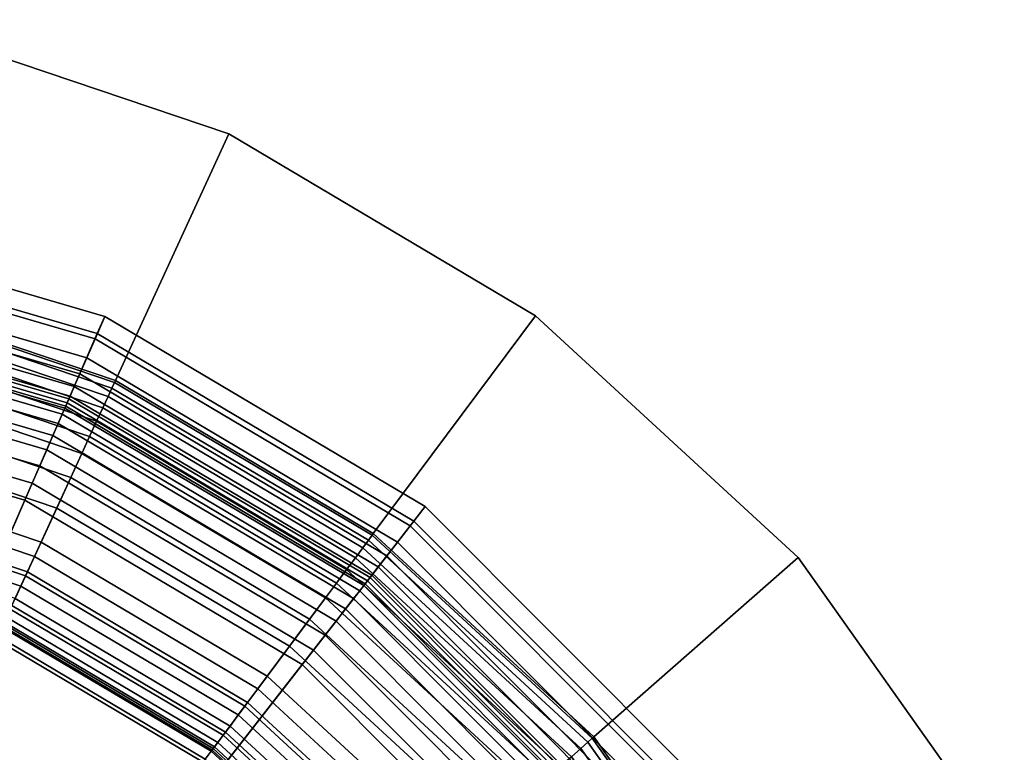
# Model space of a CAD drawing. Extents: x -43.1 to 43.1, y -41.3 to 41.3.
# Tile 289 of 656: x 18.289 to 19.097, y -27.56 to -26.958. Entities that reach past the tile are written whole.
import ezdxf

# ---------------------------------------------------------------- set-up
doc = ezdxf.new("R2010")
doc.units = 0
for name, color, linetype in [('LAMP', 7, 'CONTINUOUS'), ('LAMP_SUPPORT', 18, 'CONTINUOUS'), ('METAL_BASE', 254, 'CONTINUOUS')]:
    doc.layers.add(name, color=color, linetype=linetype)

msp = doc.modelspace()

# ---------------------------------------------------------------- linework, layer by layer
at = {"layer": 'LAMP'}
for points in [[(18.0622, -27.1358, 43.3843), (18.351, -27.2202, 43.3843), (18.359, -27.2018, 43.6401), (18.0654, -27.116, 43.6401)], [(18.0654, -27.116, 43.6401), (18.359, -27.2018, 43.6401), (18.3529, -27.2158, 43.7579), (18.063, -27.1311, 43.7579)], [(18.063, -27.1311, 43.7579), (18.3529, -27.2158, 43.7579), (18.3295, -27.2695, 43.8806), (18.0537, -27.189, 43.8806)], [(18.0595, -27.1527, 43.0998), (18.3442, -27.2359, 43.0998), (18.351, -27.2202, 43.3843), (18.0622, -27.1358, 43.3843)], [(18.0573, -27.1668, 42.7996), (18.3385, -27.249, 42.7996), (18.3442, -27.2359, 43.0998), (18.0595, -27.1527, 43.0998)], [(18.0555, -27.1781, 42.4966), (18.3339, -27.2594, 42.4966), (18.3385, -27.249, 42.7996), (18.0573, -27.1668, 42.7996)], [(18.0541, -27.1866, 42.2036), (18.3305, -27.2673, 42.2036), (18.3339, -27.2594, 42.4966), (18.0555, -27.1781, 42.4966)], [(18.0537, -27.189, 43.8806), (18.3295, -27.2695, 43.8806), (18.2934, -27.3527, 43.9998), (18.0394, -27.2785, 43.9998)], [(18.0532, -27.1923, 41.9337), (18.3282, -27.2726, 41.9337), (18.3305, -27.2673, 42.2036), (18.0541, -27.1866, 42.2036)], [(18.0524, -27.1973, 41.6845), (18.3262, -27.2772, 41.6845), (18.327, -27.2755, 41.6997), (18.0527, -27.1953, 41.6997)], [(18.0527, -27.1953, 41.6997), (18.327, -27.2755, 41.6997), (18.3282, -27.2726, 41.9337), (18.0532, -27.1923, 41.9337)], [(18.0503, -27.2106, 41.6586), (18.3208, -27.2896, 41.6586), (18.3241, -27.2821, 41.6707), (18.0516, -27.2025, 41.6707)], [(18.0516, -27.2025, 41.6707), (18.3241, -27.2821, 41.6707), (18.3262, -27.2772, 41.6845), (18.0524, -27.1973, 41.6845)], [(18.351, -27.2202, 43.3843), (18.6097, -27.3737, 43.3843), (18.622, -27.3579, 43.6401), (18.359, -27.2018, 43.6401)], [(18.359, -27.2018, 43.6401), (18.622, -27.3579, 43.6401), (18.6127, -27.3699, 43.7579), (18.3529, -27.2158, 43.7579)], [(18.0486, -27.2212, 41.6486), (18.3165, -27.2995, 41.6486), (18.3208, -27.2896, 41.6586), (18.0503, -27.2106, 41.6586)], [(18.0466, -27.2338, 41.6411), (18.3114, -27.3112, 41.6411), (18.3165, -27.2995, 41.6486), (18.0486, -27.2212, 41.6486)], [(18.3529, -27.2158, 43.7579), (18.6127, -27.3699, 43.7579), (18.5767, -27.4162, 43.8806), (18.3295, -27.2695, 43.8806)], [(18.3442, -27.2359, 43.0998), (18.5992, -27.3872, 43.0998), (18.6097, -27.3737, 43.3843), (18.351, -27.2202, 43.3843)], [(18.0443, -27.2481, 41.6365), (18.3057, -27.3244, 41.6365), (18.3114, -27.3112, 41.6411), (18.0466, -27.2338, 41.6411)], [(18.3385, -27.249, 42.7996), (18.5904, -27.3984, 42.7996), (18.5992, -27.3872, 43.0998), (18.3442, -27.2359, 43.0998)], [(18.0418, -27.2635, 41.6352), (18.2995, -27.3388, 41.6352), (18.3057, -27.3244, 41.6365), (18.0443, -27.2481, 41.6365)], [(18.3339, -27.2594, 42.4966), (18.5834, -27.4075, 42.4966), (18.5904, -27.3984, 42.7996), (18.3385, -27.249, 42.7996)], [(18.3305, -27.2673, 42.2036), (18.5782, -27.4143, 42.2036), (18.5834, -27.4075, 42.4966), (18.3339, -27.2594, 42.4966)], [(18.0031, -27.5053, 41.6428), (18.2019, -27.5634, 41.6428), (18.2995, -27.3388, 41.6352), (18.0418, -27.2635, 41.6352)], [(18.3295, -27.2695, 43.8806), (18.5767, -27.4162, 43.8806), (18.521, -27.4877, 43.9998), (18.2934, -27.3527, 43.9998)], [(18.3282, -27.2726, 41.9337), (18.5746, -27.4188, 41.9337), (18.5782, -27.4143, 42.2036), (18.3305, -27.2673, 42.2036)], [(18.3241, -27.2821, 41.6707), (18.5682, -27.427, 41.6707), (18.5715, -27.4228, 41.6845), (18.3262, -27.2772, 41.6845)], [(18.3262, -27.2772, 41.6845), (18.5715, -27.4228, 41.6845), (18.5727, -27.4213, 41.6997), (18.327, -27.2755, 41.6997)], [(18.327, -27.2755, 41.6997), (18.5727, -27.4213, 41.6997), (18.5746, -27.4188, 41.9337), (18.3282, -27.2726, 41.9337)], [(18.0394, -27.2785, 43.9998), (18.2934, -27.3527, 43.9998), (18.2491, -27.4547, 44.107), (18.0218, -27.3884, 44.107)], [(18.3208, -27.2896, 41.6586), (18.5632, -27.4335, 41.6586), (18.5682, -27.427, 41.6707), (18.3241, -27.2821, 41.6707)], [(18.3165, -27.2995, 41.6486), (18.5566, -27.4419, 41.6486), (18.5632, -27.4335, 41.6586), (18.3208, -27.2896, 41.6586)], [(18.3114, -27.3112, 41.6411), (18.5488, -27.452, 41.6411), (18.5566, -27.4419, 41.6486), (18.3165, -27.2995, 41.6486)], [(18.3057, -27.3244, 41.6365), (18.5399, -27.4634, 41.6365), (18.5488, -27.452, 41.6411), (18.3114, -27.3112, 41.6411)], [(18.2995, -27.3388, 41.6352), (18.5303, -27.4757, 41.6352), (18.5399, -27.4634, 41.6365), (18.3057, -27.3244, 41.6365)], [(18.2019, -27.5634, 41.6428), (18.3799, -27.669, 41.6428), (18.5303, -27.4757, 41.6352), (18.2995, -27.3388, 41.6352)], [(18.2934, -27.3527, 43.9998), (18.521, -27.4877, 43.9998), (18.4527, -27.5755, 44.107), (18.2491, -27.4547, 44.107)], [(18.6097, -27.3737, 43.3843), (18.8221, -27.5867, 43.3843), (18.838, -27.5745, 43.6401), (18.622, -27.3579, 43.6401)], [(18.622, -27.3579, 43.6401), (18.838, -27.5745, 43.6401), (18.8259, -27.5838, 43.7579), (18.6127, -27.3699, 43.7579)], [(18.6127, -27.3699, 43.7579), (18.8259, -27.5838, 43.7579), (18.7796, -27.6196, 43.8806), (18.5767, -27.4162, 43.8806)], [(18.5992, -27.3872, 43.0998), (18.8086, -27.5972, 43.0998), (18.8221, -27.5867, 43.3843), (18.6097, -27.3737, 43.3843)], [(18.5904, -27.3984, 42.7996), (18.7973, -27.6059, 42.7996), (18.8086, -27.5972, 43.0998), (18.5992, -27.3872, 43.0998)], [(18.5834, -27.4075, 42.4966), (18.7883, -27.6129, 42.4966), (18.7973, -27.6059, 42.7996), (18.5904, -27.3984, 42.7996)], [(18.5746, -27.4188, 41.9337), (18.7769, -27.6217, 41.9337), (18.7815, -27.6182, 42.2036), (18.5782, -27.4143, 42.2036)], [(18.5782, -27.4143, 42.2036), (18.7815, -27.6182, 42.2036), (18.7883, -27.6129, 42.4966), (18.5834, -27.4075, 42.4966)], [(18.5767, -27.4162, 43.8806), (18.7796, -27.6196, 43.8806), (18.7079, -27.6751, 43.9998), (18.521, -27.4877, 43.9998)], [(18.5682, -27.427, 41.6707), (18.7687, -27.628, 41.6707), (18.7729, -27.6248, 41.6845), (18.5715, -27.4228, 41.6845)], [(18.5715, -27.4228, 41.6845), (18.7729, -27.6248, 41.6845), (18.7744, -27.6236, 41.6997), (18.5727, -27.4213, 41.6997)], [(18.5727, -27.4213, 41.6997), (18.7744, -27.6236, 41.6997), (18.7769, -27.6217, 41.9337), (18.5746, -27.4188, 41.9337)], [(18.5632, -27.4335, 41.6586), (18.7622, -27.6331, 41.6586), (18.7687, -27.628, 41.6707), (18.5682, -27.427, 41.6707)], [(18.5566, -27.4419, 41.6486), (18.7537, -27.6396, 41.6486), (18.7622, -27.6331, 41.6586), (18.5632, -27.4335, 41.6586)], [(18.5488, -27.452, 41.6411), (18.7436, -27.6474, 41.6411), (18.7537, -27.6396, 41.6486), (18.5566, -27.4419, 41.6486)], [(18.2491, -27.4547, 44.107), (18.4527, -27.5755, 44.107), (18.3786, -27.6707, 44.1939), (18.201, -27.5653, 44.1939)], [(18.5399, -27.4634, 41.6365), (18.7322, -27.6563, 41.6365), (18.7436, -27.6474, 41.6411), (18.5488, -27.452, 41.6411)], [(18.5303, -27.4757, 41.6352), (18.7198, -27.6658, 41.6352), (18.7322, -27.6563, 41.6365), (18.5399, -27.4634, 41.6365)], [(18.3799, -27.669, 41.6428), (18.5261, -27.8156, 41.6428), (18.7198, -27.6658, 41.6352), (18.5303, -27.4757, 41.6352)], [(18.521, -27.4877, 43.9998), (18.7079, -27.6751, 43.9998), (18.6198, -27.7432, 44.107), (18.4527, -27.5755, 44.107)]]:
    msp.add_3dface(points, dxfattribs=at)
at = {"layer": 'LAMP_SUPPORT'}
for points in [[(18.367, -27.2561, 37.9861), (18.1341, -27.1773, 37.9861), (18.133, -27.1821, 37.9723), (18.3649, -27.2606, 37.9723)], [(18.3649, -27.2606, 41.4939), (18.133, -27.1821, 41.4939), (18.1341, -27.1773, 41.48), (18.367, -27.2561, 41.48)], [(18.3677, -27.2545, 38.0011), (18.1345, -27.1756, 38.0011), (18.1341, -27.1773, 37.9861), (18.367, -27.2561, 37.9861)], [(18.367, -27.2561, 41.48), (18.1341, -27.1773, 41.48), (18.1345, -27.1756, 41.465), (18.3677, -27.2545, 41.465)], [(18.3677, -27.2545, 41.465), (18.1345, -27.1756, 41.465), (18.1345, -27.1756, 38.0011), (18.3677, -27.2545, 38.0011)], [(18.3649, -27.2606, 37.9723), (18.133, -27.1821, 37.9723), (18.1313, -27.1897, 37.9601), (18.3617, -27.2676, 37.9601)], [(18.3617, -27.2676, 41.5061), (18.1313, -27.1897, 41.5061), (18.133, -27.1821, 41.4939), (18.3649, -27.2606, 41.4939)], [(18.3617, -27.2676, 37.9601), (18.1313, -27.1897, 37.9601), (18.1291, -27.1996, 37.9499), (18.3574, -27.2769, 37.9499)], [(18.3574, -27.2769, 41.5162), (18.1291, -27.1996, 41.5162), (18.1313, -27.1897, 41.5061), (18.3617, -27.2676, 41.5061)], [(18.3574, -27.2769, 37.9499), (18.1291, -27.1996, 37.9499), (18.1264, -27.2115, 37.9421), (18.3523, -27.2879, 37.9421)], [(18.3523, -27.2879, 41.524), (18.1264, -27.2115, 41.524), (18.1291, -27.1996, 41.5162), (18.3574, -27.2769, 41.5162)], [(18.3523, -27.2879, 37.9421), (18.1264, -27.2115, 37.9421), (18.1234, -27.225, 37.9372), (18.3466, -27.3005, 37.9372)], [(18.3466, -27.3005, 41.5289), (18.1234, -27.225, 41.5289), (18.1264, -27.2115, 41.524), (18.3523, -27.2879, 41.524)], [(18.3466, -27.3005, 37.9372), (18.1234, -27.225, 37.9372), (18.1201, -27.2397, 37.9354), (18.3403, -27.3142, 37.9354)], [(18.3403, -27.3142, 41.5307), (18.1201, -27.2397, 41.5307), (18.1234, -27.225, 41.5289), (18.3466, -27.3005, 41.5289)], [(18.3013, -27.3989, 41.5307), (18.0996, -27.3307, 41.5307), (18.1201, -27.2397, 41.5307), (18.3403, -27.3142, 41.5307)], [(18.3403, -27.3142, 37.9354), (18.1201, -27.2397, 37.9354), (18.1152, -27.2611, 37.9338), (18.3311, -27.3341, 37.9338)], [(18.3311, -27.3341, 37.9338), (18.1152, -27.2611, 37.9338), (18.1092, -27.288, 37.929), (18.3196, -27.3591, 37.929)], [(18.5754, -27.3855, 37.9723), (18.3649, -27.2606, 37.9723), (18.3617, -27.2676, 37.9601), (18.5708, -27.3917, 37.9601)], [(18.5708, -27.3917, 41.5061), (18.3617, -27.2676, 41.5061), (18.3649, -27.2606, 41.4939), (18.5754, -27.3855, 41.4939)], [(18.5784, -27.3815, 37.9861), (18.367, -27.2561, 37.9861), (18.3649, -27.2606, 37.9723), (18.5754, -27.3855, 37.9723)], [(18.5754, -27.3855, 41.4939), (18.3649, -27.2606, 41.4939), (18.367, -27.2561, 41.48), (18.5784, -27.3815, 41.48)], [(18.5794, -27.3801, 38.0011), (18.3677, -27.2545, 38.0011), (18.367, -27.2561, 37.9861), (18.5784, -27.3815, 37.9861)], [(18.5784, -27.3815, 41.48), (18.367, -27.2561, 41.48), (18.3677, -27.2545, 41.465), (18.5794, -27.3801, 41.465)], [(18.5794, -27.3801, 41.465), (18.3677, -27.2545, 41.465), (18.3677, -27.2545, 38.0011), (18.5794, -27.3801, 38.0011)], [(18.5708, -27.3917, 37.9601), (18.3617, -27.2676, 37.9601), (18.3574, -27.2769, 37.9499), (18.5647, -27.3999, 37.9499)], [(18.5647, -27.3999, 41.5162), (18.3574, -27.2769, 41.5162), (18.3617, -27.2676, 41.5061), (18.5708, -27.3917, 41.5061)], [(18.5647, -27.3999, 37.9499), (18.3574, -27.2769, 37.9499), (18.3523, -27.2879, 37.9421), (18.5574, -27.4096, 37.9421)], [(18.5574, -27.4096, 41.524), (18.3523, -27.2879, 41.524), (18.3574, -27.2769, 41.5162), (18.5647, -27.3999, 41.5162)], [(18.3196, -27.3591, 37.929), (18.1092, -27.288, 37.929), (18.1024, -27.3181, 37.9214), (18.3067, -27.3871, 37.9214)], [(18.5574, -27.4096, 37.9421), (18.3523, -27.2879, 37.9421), (18.3466, -27.3005, 37.9372), (18.5492, -27.4207, 37.9372)], [(18.5492, -27.4207, 41.5289), (18.3466, -27.3005, 41.5289), (18.3523, -27.2879, 41.524), (18.5574, -27.4096, 41.524)], [(18.5492, -27.4207, 37.9372), (18.3466, -27.3005, 37.9372), (18.3403, -27.3142, 37.9354), (18.5402, -27.4328, 37.9354)], [(18.5402, -27.4328, 41.5307), (18.3403, -27.3142, 41.5307), (18.3466, -27.3005, 41.5289), (18.5492, -27.4207, 41.5289)], [(18.3067, -27.3871, 37.9214), (18.1024, -27.3181, 37.9214), (18.0957, -27.3479, 37.9114), (18.294, -27.4149, 37.9114)], [(18.4845, -27.5076, 41.5307), (18.3013, -27.3989, 41.5307), (18.3403, -27.3142, 41.5307), (18.5402, -27.4328, 41.5307)], [(18.5402, -27.4328, 37.9354), (18.3403, -27.3142, 37.9354), (18.3311, -27.3341, 37.9338), (18.5271, -27.4504, 37.9338)], [(18.2955, -27.4116, 41.5291), (18.0965, -27.3443, 41.5291), (18.0996, -27.3307, 41.5307), (18.3013, -27.3989, 41.5307)], [(18.5271, -27.4504, 37.9338), (18.3311, -27.3341, 37.9338), (18.3196, -27.3591, 37.929), (18.5107, -27.4725, 37.929)], [(18.294, -27.4149, 37.9114), (18.0957, -27.3479, 37.9114), (18.0899, -27.374, 37.8993), (18.2828, -27.4392, 37.8993)], [(18.2902, -27.4232, 41.5245), (18.0937, -27.3568, 41.5245), (18.0965, -27.3443, 41.5291), (18.2955, -27.4116, 41.5291)], [(18.2854, -27.4335, 41.5173), (18.0912, -27.3678, 41.5173), (18.0937, -27.3568, 41.5245), (18.2902, -27.4232, 41.5245)], [(18.5107, -27.4725, 37.929), (18.3196, -27.3591, 37.929), (18.3067, -27.3871, 37.9214), (18.4922, -27.4972, 37.9214)], [(18.7591, -27.5482, 37.9861), (18.5784, -27.3815, 37.9861), (18.5754, -27.3855, 37.9723), (18.7554, -27.5514, 37.9723)], [(18.7554, -27.5514, 41.4939), (18.5754, -27.3855, 41.4939), (18.5784, -27.3815, 41.48), (18.7591, -27.5482, 41.48)], [(18.7604, -27.547, 38.0011), (18.5794, -27.3801, 38.0011), (18.5784, -27.3815, 37.9861), (18.7591, -27.5482, 37.9861)], [(18.7591, -27.5482, 41.48), (18.5784, -27.3815, 41.48), (18.5794, -27.3801, 41.465), (18.7604, -27.547, 41.465)], [(18.7604, -27.547, 41.465), (18.5794, -27.3801, 41.465), (18.5794, -27.3801, 38.0011), (18.7604, -27.547, 38.0011)], [(18.4922, -27.4972, 37.9214), (18.3067, -27.3871, 37.9214), (18.294, -27.4149, 37.9114), (18.474, -27.5217, 37.9114)], [(18.7554, -27.5514, 37.9723), (18.5754, -27.3855, 37.9723), (18.5708, -27.3917, 37.9601), (18.7496, -27.5566, 37.9601)], [(18.7496, -27.5566, 41.5061), (18.5708, -27.3917, 41.5061), (18.5754, -27.3855, 41.4939), (18.7554, -27.5514, 41.4939)], [(18.4762, -27.5188, 41.5291), (18.2955, -27.4116, 41.5291), (18.3013, -27.3989, 41.5307), (18.4845, -27.5076, 41.5307)], [(18.7496, -27.5566, 37.9601), (18.5708, -27.3917, 37.9601), (18.5647, -27.3999, 37.9499), (18.7419, -27.5633, 37.9499)], [(18.7419, -27.5633, 41.5162), (18.5647, -27.3999, 41.5162), (18.5708, -27.3917, 41.5061), (18.7496, -27.5566, 41.5061)], [(18.7419, -27.5633, 37.9499), (18.5647, -27.3999, 37.9499), (18.5574, -27.4096, 37.9421), (18.7328, -27.5713, 37.9421)], [(18.7328, -27.5713, 41.524), (18.5574, -27.4096, 41.524), (18.5647, -27.3999, 41.5162), (18.7419, -27.5633, 41.5162)], [(18.474, -27.5217, 37.9114), (18.294, -27.4149, 37.9114), (18.2828, -27.4392, 37.8993), (18.458, -27.5432, 37.8993)], [(18.4685, -27.529, 41.5245), (18.2902, -27.4232, 41.5245), (18.2955, -27.4116, 41.5291), (18.4762, -27.5188, 41.5291)], [(18.7328, -27.5713, 37.9421), (18.5574, -27.4096, 37.9421), (18.5492, -27.4207, 37.9372), (18.7224, -27.5805, 37.9372)], [(18.7224, -27.5805, 41.5289), (18.5492, -27.4207, 41.5289), (18.5574, -27.4096, 41.524), (18.7328, -27.5713, 41.524)], [(18.4618, -27.5381, 41.5173), (18.2854, -27.4335, 41.5173), (18.2902, -27.4232, 41.5245), (18.4685, -27.529, 41.5245)], [(18.7224, -27.5805, 37.9372), (18.5492, -27.4207, 37.9372), (18.5402, -27.4328, 37.9354), (18.7111, -27.5904, 37.9354)], [(18.7111, -27.5904, 41.5307), (18.5402, -27.4328, 41.5307), (18.5492, -27.4207, 41.5289), (18.7224, -27.5805, 41.5289)], [(18.458, -27.5432, 37.8993), (18.2828, -27.4392, 37.8993), (18.2747, -27.4568, 37.8854), (18.4464, -27.5587, 37.8854)], [(18.4561, -27.5457, 41.5079), (18.2815, -27.4421, 41.5079), (18.2854, -27.4335, 41.5173), (18.4618, -27.5381, 41.5173)], [(18.6411, -27.652, 41.5307), (18.4845, -27.5076, 41.5307), (18.5402, -27.4328, 41.5307), (18.7111, -27.5904, 41.5307)], [(18.7111, -27.5904, 37.9354), (18.5402, -27.4328, 37.9354), (18.5271, -27.4504, 37.9338), (18.6946, -27.6049, 37.9338)], [(18.4518, -27.5515, 41.4966), (18.2785, -27.4486, 41.4966), (18.2815, -27.4421, 41.5079), (18.4561, -27.5457, 41.5079)], [(17.8859, -28.3028, 40.5662), (18.2752, -27.4558, 40.5662), (18.4471, -27.5578, 40.5662), (18.594, -27.6933, 40.5662)], [(18.4471, -27.5578, 40.5662), (18.2752, -27.4558, 40.5662), (18.2759, -27.4543, 41.4698), (18.4481, -27.5565, 41.4698)], [(18.4481, -27.5565, 41.4698), (18.2759, -27.4543, 41.4698), (18.2766, -27.4528, 41.4838), (18.4491, -27.5552, 41.4838)], [(18.4491, -27.5552, 41.4838), (18.2766, -27.4528, 41.4838), (18.2785, -27.4486, 41.4966), (18.4518, -27.5515, 41.4966)], [(18.6946, -27.6049, 37.9338), (18.5271, -27.4504, 37.9338), (18.5107, -27.4725, 37.929), (18.6739, -27.6231, 37.929)], [(18.4464, -27.5587, 37.8854), (18.2747, -27.4568, 37.8854), (18.2713, -27.4644, 37.8701), (18.4414, -27.5654, 37.8701)], [(18.4414, -27.5654, 37.8701), (18.2713, -27.4644, 37.8701), (18.227, -27.5607, 36.848), (18.3781, -27.6504, 36.848)], [(18.6739, -27.6231, 37.929), (18.5107, -27.4725, 37.929), (18.4922, -27.4972, 37.9214), (18.6508, -27.6434, 37.9214)], [(18.6508, -27.6434, 37.9214), (18.4922, -27.4972, 37.9214), (18.474, -27.5217, 37.9114), (18.6278, -27.6636, 37.9114)], [(18.6306, -27.6612, 41.5291), (18.4762, -27.5188, 41.5291), (18.4845, -27.5076, 41.5307), (18.6411, -27.652, 41.5307)], [(18.621, -27.6696, 41.5245), (18.4685, -27.529, 41.5245), (18.4762, -27.5188, 41.5291), (18.6306, -27.6612, 41.5291)], [(18.6278, -27.6636, 37.9114), (18.474, -27.5217, 37.9114), (18.458, -27.5432, 37.8993), (18.6077, -27.6813, 37.8993)], [(18.6125, -27.6771, 41.5173), (18.4618, -27.5381, 41.5173), (18.4685, -27.529, 41.5245), (18.621, -27.6696, 41.5245)], [(18.6077, -27.6813, 37.8993), (18.458, -27.5432, 37.8993), (18.4464, -27.5587, 37.8854), (18.5932, -27.694, 37.8854)], [(18.6054, -27.6833, 41.5079), (18.4561, -27.5457, 41.5079), (18.4618, -27.5381, 41.5173), (18.6125, -27.6771, 41.5173)], [(18.5965, -27.6911, 41.4838), (18.4491, -27.5552, 41.4838), (18.4518, -27.5515, 41.4966), (18.6, -27.6881, 41.4966)], [(18.6, -27.6881, 41.4966), (18.4518, -27.5515, 41.4966), (18.4561, -27.5457, 41.5079), (18.6054, -27.6833, 41.5079)], [(18.8969, -27.7512, 37.9723), (18.7554, -27.5514, 37.9723), (18.7496, -27.5566, 37.9601), (18.8902, -27.755, 37.9601)], [(18.8902, -27.755, 41.5061), (18.7496, -27.5566, 41.5061), (18.7554, -27.5514, 41.4939), (18.8969, -27.7512, 41.4939)], [(18.9012, -27.7488, 37.9861), (18.7591, -27.5482, 37.9861), (18.7554, -27.5514, 37.9723), (18.8969, -27.7512, 37.9723)], [(18.8969, -27.7512, 41.4939), (18.7554, -27.5514, 41.4939), (18.7591, -27.5482, 41.48), (18.9012, -27.7488, 41.48)], [(18.9027, -27.7479, 38.0011), (18.7604, -27.547, 38.0011), (18.7591, -27.5482, 37.9861), (18.9012, -27.7488, 37.9861)], [(18.9012, -27.7488, 41.48), (18.7591, -27.5482, 41.48), (18.7604, -27.547, 41.465), (18.9027, -27.7479, 41.465)], [(18.9027, -27.7479, 41.465), (18.7604, -27.547, 41.465), (18.7604, -27.547, 38.0011), (18.9027, -27.7479, 38.0011)], [(18.5932, -27.694, 37.8854), (18.4464, -27.5587, 37.8854), (18.4414, -27.5654, 37.8701), (18.5869, -27.6995, 37.8701)], [(18.594, -27.6933, 40.5662), (18.4471, -27.5578, 40.5662), (18.4481, -27.5565, 41.4698), (18.5953, -27.6922, 41.4698)], [(18.5953, -27.6922, 41.4698), (18.4481, -27.5565, 41.4698), (18.4491, -27.5552, 41.4838), (18.5965, -27.6911, 41.4838)], [(18.8902, -27.755, 37.9601), (18.7496, -27.5566, 37.9601), (18.7419, -27.5633, 37.9499), (18.8813, -27.76, 37.9499)], [(18.8813, -27.76, 41.5162), (18.7419, -27.5633, 41.5162), (18.7496, -27.5566, 41.5061), (18.8902, -27.755, 41.5061)]]:
    msp.add_3dface(points, dxfattribs=at)
at = {"layer": 'METAL_BASE'}
for points in [[(18.3677, -27.2545, 38.8457), (18.4608, -27.0519, 38.8457), (18.1834, -26.9581, 38.8457), (18.1345, -27.1756, 38.8457)], [(18.1345, -27.1756, 39.7327), (18.1834, -26.9581, 39.7327), (18.4608, -27.0519, 39.7327), (18.3677, -27.2545, 39.7327)], [(18.4608, -27.0519, 39.7327), (18.1834, -26.9581, 39.7327), (18.1834, -26.9581, 38.8457), (18.4608, -27.0519, 38.8457)], [(18.5794, -27.3801, 38.8457), (18.7126, -27.2013, 38.8457), (18.4608, -27.0519, 38.8457), (18.3677, -27.2545, 38.8457)], [(18.3677, -27.2545, 39.7327), (18.4608, -27.0519, 39.7327), (18.7126, -27.2013, 39.7327), (18.5794, -27.3801, 39.7327)], [(18.7126, -27.2013, 39.7327), (18.4608, -27.0519, 39.7327), (18.4608, -27.0519, 38.8457), (18.7126, -27.2013, 38.8457)], [(18.3677, -27.2545, 38.8457), (18.1345, -27.1756, 38.8457), (18.1345, -27.1756, 39.7327), (18.3677, -27.2545, 39.7327)], [(18.7604, -27.547, 38.8457), (18.9279, -27.3998, 38.8457), (18.7126, -27.2013, 38.8457), (18.5794, -27.3801, 38.8457)], [(18.5794, -27.3801, 39.7327), (18.7126, -27.2013, 39.7327), (18.9279, -27.3998, 39.7327), (18.7604, -27.547, 39.7327)], [(18.9279, -27.3998, 39.7327), (18.7126, -27.2013, 39.7327), (18.7126, -27.2013, 38.8457), (18.9279, -27.3998, 38.8457)], [(18.5794, -27.3801, 38.8457), (18.3677, -27.2545, 38.8457), (18.3677, -27.2545, 39.7327), (18.5794, -27.3801, 39.7327)], [(18.7604, -27.547, 38.8457), (18.5794, -27.3801, 38.8457), (18.5794, -27.3801, 39.7327), (18.7604, -27.547, 39.7327)], [(18.9027, -27.7479, 38.8457), (19.0972, -27.6387, 38.8457), (18.9279, -27.3998, 38.8457), (18.7604, -27.547, 38.8457)], [(18.7604, -27.547, 39.7327), (18.9279, -27.3998, 39.7327), (19.0972, -27.6388, 39.7327), (18.9027, -27.7479, 39.7327)], [(19.0972, -27.6388, 39.7327), (18.9279, -27.3998, 39.7327), (18.9279, -27.3998, 38.8457), (19.0972, -27.6387, 38.8457)], [(18.9027, -27.7479, 38.8457), (18.7604, -27.547, 38.8457), (18.7604, -27.547, 39.7327), (18.9027, -27.7479, 39.7327)]]:
    msp.add_3dface(points, dxfattribs=at)

doc.saveas('drawing.dxf')
